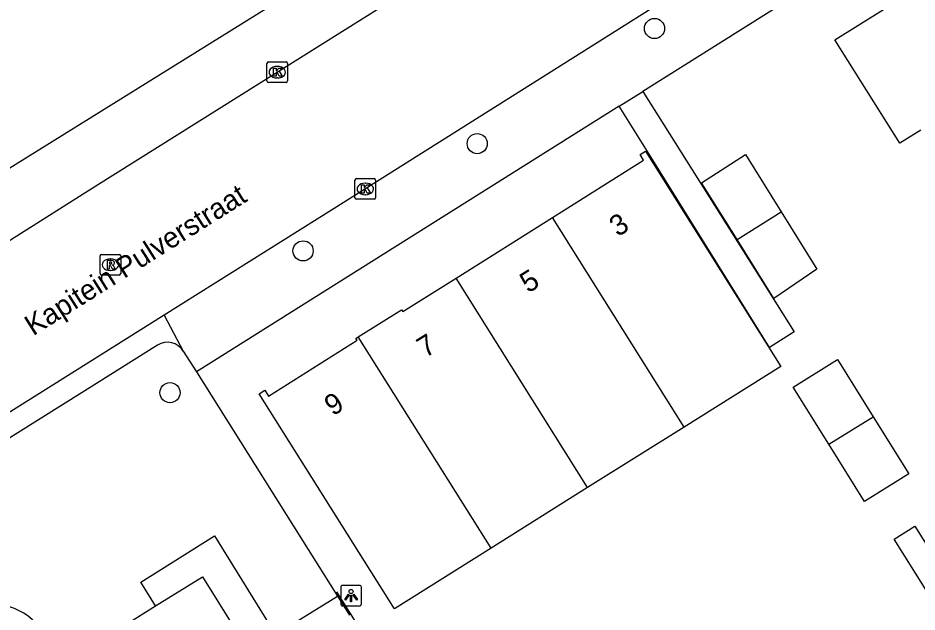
# Model space of a CAD drawing. Extents: x 160077 to 160945, y 386481 to 387498.
# Drawn here: x 160400.24 to 160443.81, y 386963.2 to 386992.01 of the extents above; entities that cross this region are included whole.
import ezdxf

# ---------------------------------------------------------------- set-up
doc = ezdxf.new("R2010")
doc.units = 0
for name, color, linetype in [('IMGEO_Boom', 7, 'Continuous'), ('IMGEO_Groenvoorziening', 7, 'Continuous'), ('IMGEO_Hek', 7, 'Continuous'), ('IMGEO_Kolk', 7, 'Continuous'), ('IMGEO_Lichtpunt', 7, 'Continuous'), ('IMGEO_Openbare_ruimte_label', 7, 'Continuous'), ('IMGEO_Pand', 7, 'Continuous'), ('IMGEO_Pand_nummerreeks', 7, 'Continuous'), ('IMGEO_Rijbaan_lokaal_open', 7, 'Continuous'), ('IMGEO_Rioolput', 7, 'Continuous'), ('IMGEO_Voetpad_open', 7, 'Continuous')]:
    doc.layers.add(name, color=color, linetype=linetype)

msp = doc.modelspace()

# ---------------------------------------------------------------- linework, layer by layer
at = {"layer": 'IMGEO_Boom'}
for centre in [(160431.085, 386991.499), (160422.495, 386985.915), (160414.056, 386980.712), (160407.607, 386973.835)]:
    msp.add_circle(centre, 0.489, dxfattribs=at)
at = {"layer": 'IMGEO_Groenvoorziening'}
for points in [[(160453.975, 387003.205), (160430.516, 386988.451)], [(160429.375, 386987.733), (160408.886, 386974.847)], [(160408.253, 386975.855), (160408.886, 386974.847)], [(160408.886, 386974.847), (160415.725, 386963.966)]]:
    msp.add_lwpolyline(points, dxfattribs=at)
at = {"layer": 'IMGEO_Hek'}
msp.add_lwpolyline([(160447.699, 386913.245), (160415.689, 386964.174)], dxfattribs=at)
at = {"layer": 'IMGEO_Kolk'}
for p, q in [((160412.305, 386988.954), (160412.305, 386989.806)), ((160412.38, 386989.88), (160413.232, 386989.88)), ((160413.306, 386989.806), (160413.306, 386988.954)), ((160412.793, 386989.66), (160412.818, 386989.66)), ((160413.232, 386988.88), (160412.38, 386988.88)), ((160412.816, 386989.1), (160412.791, 386989.1)), ((160416.571, 386983.291), (160416.571, 386984.143)), ((160416.646, 386984.217), (160417.498, 386984.217)), ((160417.572, 386984.143), (160417.572, 386983.291)), ((160417.059, 386983.997), (160417.084, 386983.997)), ((160417.498, 386983.217), (160416.646, 386983.217)), ((160417.082, 386983.437), (160417.057, 386983.437))]:
    msp.add_line(p, q, dxfattribs=at)
for points in [[(160412.305, 386988.954), (160412.305, 386989.806)], [(160412.38, 386989.88), (160413.232, 386989.88)], [(160413.306, 386989.806), (160413.306, 386988.954)], [(160412.626, 386989.58), (160412.749, 386989.58), (160412.749, 386989.429), (160412.879, 386989.58), (160413.043, 386989.58), (160412.897, 386989.429), (160413.05, 386989.18), (160412.898, 386989.18), (160412.813, 386989.344), (160412.749, 386989.277), (160412.749, 386989.18), (160412.626, 386989.18), (160412.626, 386989.58)], [(160413.232, 386988.88), (160412.38, 386988.88)], [(160416.571, 386983.291), (160416.571, 386984.143)], [(160416.646, 386984.217), (160417.498, 386984.217)], [(160417.572, 386984.143), (160417.572, 386983.291)], [(160416.892, 386983.917), (160417.015, 386983.917), (160417.015, 386983.766), (160417.145, 386983.917), (160417.309, 386983.917), (160417.163, 386983.766), (160417.316, 386983.517), (160417.164, 386983.517), (160417.079, 386983.681), (160417.015, 386983.614), (160417.015, 386983.517), (160416.892, 386983.517), (160416.892, 386983.917)], [(160417.498, 386983.217), (160416.646, 386983.217)]]:
    msp.add_lwpolyline(points, dxfattribs=at)
for centre, start, end in [((160412.382, 386989.804), 91.552, 178.448), ((160412.382, 386989.804), 91.552, 178.448), ((160413.23, 386989.804), 1.552, 88.448), ((160413.23, 386989.804), 1.552, 88.448), ((160412.382, 386988.956), 181.552, 268.448), ((160412.382, 386988.956), 181.552, 268.448), ((160413.23, 386988.956), 271.552, 358.448), ((160413.23, 386988.956), 271.552, 358.448), ((160416.648, 386984.141), 91.552, 178.448), ((160416.648, 386984.141), 91.552, 178.448), ((160417.496, 386984.141), 1.552, 88.448), ((160417.496, 386984.141), 1.552, 88.448), ((160416.648, 386983.293), 181.552, 268.448), ((160416.648, 386983.293), 181.552, 268.448), ((160417.496, 386983.293), 271.552, 358.448), ((160417.496, 386983.293), 271.552, 358.448)]:
    msp.add_arc(centre, 0.0765, start, end, dxfattribs=at)
for centre, major_axis, ratio, start_param, end_param in [((160412.792, 386989.38), (-0.387, 0.002), 0.722429, 4.712389, 7.853982), ((160412.817, 386989.38), (-0.39, 0.002), 0.717154, 1.570796, 4.712389), ((160417.058, 386983.717), (-0.387, 0.002), 0.722429, 4.712389, 7.853982), ((160417.083, 386983.717), (-0.39, 0.002), 0.717154, 1.570796, 4.712389)]:
    msp.add_ellipse(centre, major_axis=major_axis, ratio=ratio, start_param=start_param, end_param=end_param, dxfattribs=at)
at = {"layer": 'IMGEO_Lichtpunt'}
for p, q in [((160416.786, 386964.49), (160415.978, 386964.49)), ((160416.786, 386964.49), (160415.978, 386964.49)), ((160415.884, 386964.395), (160415.884, 386963.588)), ((160415.884, 386964.395), (160415.884, 386963.588)), ((160416.88, 386963.588), (160416.88, 386964.395)), ((160416.88, 386963.588), (160416.88, 386964.395)), ((160415.978, 386963.494), (160416.786, 386963.494)), ((160415.978, 386963.494), (160416.786, 386963.494))]:
    msp.add_line(p, q, dxfattribs=at)
for points in [[(160416.258, 386964.059), (160416.297, 386964.031), (160416.109, 386963.769), (160416.071, 386963.796), (160416.258, 386964.059)], [(160416.36, 386964.011), (160416.407, 386964.011), (160416.407, 386963.689), (160416.36, 386963.689), (160416.36, 386964.011)], [(160416.47, 386964.031), (160416.508, 386964.058), (160416.695, 386963.796), (160416.656, 386963.768), (160416.47, 386964.031)]]:
    msp.add_lwpolyline(points, dxfattribs=at)
msp.add_circle((160416.383, 386964.193), 0.0994, dxfattribs=at)
for centre, start, end in [((160415.978, 386964.395), 90, 180), ((160415.978, 386964.395), 90, 180), ((160416.786, 386964.395), 0, 90), ((160416.786, 386964.395), 0, 90), ((160415.978, 386963.588), 180, 270), ((160415.978, 386963.588), 180, 270), ((160416.786, 386963.588), 270, 0), ((160416.786, 386963.588), 270, 360)]:
    msp.add_arc(centre, 0.0946, start, end, dxfattribs=at)
at = {"layer": 'IMGEO_Pand'}
for points in [[(160443.983, 386986.571), (160442.966, 386985.934), (160439.826, 386990.947), (160449.256, 386996.847), (160449.426, 386996.576), (160449.148, 386996.402), (160452.03, 386991.789)], [(160426.144, 386982.336), (160430.553, 386985.11), (160430.383, 386985.382), (160430.656, 386985.554), (160437.207, 386975.107), (160432.526, 386972.169)], [(160435.083, 386981.27), (160433.369, 386984.018), (160435.5, 386985.382), (160437.229, 386982.608)], [(160421.467, 386979.392), (160426.144, 386982.336)], [(160432.526, 386972.169), (160426.144, 386982.336)], [(160437.229, 386982.608), (160438.958, 386979.833), (160436.87, 386978.404), (160435.083, 386981.27)], [(160435.083, 386981.27), (160437.229, 386982.608)], [(160416.732, 386976.539), (160418.828, 386977.855), (160418.883, 386977.766), (160421.467, 386979.392)], [(160427.846, 386969.231), (160421.467, 386979.392)], [(160423.165, 386966.292), (160418.484, 386963.354), (160411.929, 386973.778), (160412.201, 386973.949), (160412.378, 386973.667), (160416.671, 386976.375), (160416.614, 386976.465), (160416.732, 386976.539)], [(160423.165, 386966.292), (160416.732, 386976.539)], [(160439.531, 386971.331), (160437.807, 386974.103), (160439.951, 386975.443), (160441.679, 386972.669)], [(160441.679, 386972.669), (160443.407, 386969.895), (160441.257, 386968.555), (160439.531, 386971.331)], [(160439.531, 386971.331), (160441.679, 386972.669)], [(160432.526, 386972.169), (160427.846, 386969.231)], [(160427.846, 386969.231), (160423.165, 386966.292)], [(160406.91, 386963.492), (160409.179, 386964.907), (160411.427, 386961.301), (160412.008, 386960.369)], [(160409.654, 386955.863), (160405.461, 386962.589), (160406.91, 386963.492)]]:
    msp.add_lwpolyline(points, dxfattribs=at)
at = {"layer": 'IMGEO_Rijbaan_lokaal_open'}
for points in [[(160447.956, 387011.473), (160446.914, 387010.811), (160443.332, 387008.554), (160429.747, 387000), (160420.855, 386994.441), (160404.019, 386983.85), (160393.843, 386977.421), (160392.767, 386976.747)], [(160451.615, 387005.476), (160449.965, 387004.462), (160449.803, 387004.359), (160442.967, 387000.002), (160435.029, 386995.058), (160415.556, 386982.761), (160407.317, 386977.588)], [(160407.317, 386977.588), (160395.093, 386969.913)]]:
    msp.add_lwpolyline(points, dxfattribs=at)
at = {"layer": 'IMGEO_Rioolput'}
for p, q in [((160404.294, 386980.542), (160405.146, 386980.542)), ((160404.219, 386979.616), (160404.219, 386980.468)), ((160404.707, 386980.322), (160404.732, 386980.322)), ((160405.22, 386980.468), (160405.22, 386979.616)), ((160404.73, 386979.762), (160404.705, 386979.762)), ((160405.146, 386979.542), (160404.294, 386979.542))]:
    msp.add_line(p, q, dxfattribs=at)
for points in [[(160404.294, 386980.542), (160405.146, 386980.542)], [(160404.219, 386979.616), (160404.219, 386980.468)], [(160404.808, 386980.24), (160404.556, 386980.242), (160404.556, 386979.842)], [(160404.734, 386980.161), (160404.68, 386980.161), (160404.68, 386980.08)], [(160405.22, 386980.468), (160405.22, 386979.616)], [(160404.556, 386979.842), (160404.68, 386979.842), (160404.68, 386980.004), (160404.691, 386980.004)], [(160404.68, 386980.08), (160404.732, 386980.08)], [(160404.738, 386979.975), (160404.809, 386979.842), (160404.949, 386979.842), (160404.884, 386979.968)], [(160405.146, 386979.542), (160404.294, 386979.542)]]:
    msp.add_lwpolyline(points, dxfattribs=at)
for centre, radius, start, end in [((160404.296, 386980.466), 0.0765, 91.552, 178.448), ((160404.296, 386980.466), 0.0765, 91.552, 178.448), ((160405.144, 386980.466), 0.0765, 1.552, 88.448), ((160405.144, 386980.466), 0.0765, 1.552, 88.448), ((160404.74, 386980.065), 0.0964, 77.0061, 93.1865), ((160404.754, 386980.122), 0.0378, 276.6634, 79.6772), ((160404.807, 386980.13), 0.109, 350.3612, 89.416), ((160404.805, 386980.13), 0.112, 277.5842, 350.9817), ((160404.69, 386979.951), 0.0533, 26.0293, 88.6989), ((160404.716, 386980.269), 0.19, 274.7715, 282.9687), ((160404.789, 386979.915), 0.108, 29.5134, 73.7905), ((160404.296, 386979.618), 0.0765, 181.552, 268.448), ((160404.296, 386979.618), 0.0765, 181.552, 268.448), ((160405.144, 386979.618), 0.0765, 271.552, 358.448), ((160405.144, 386979.618), 0.0765, 271.552, 358.448)]:
    msp.add_arc(centre, radius, start, end, dxfattribs=at)
for centre, major_axis, ratio, start_param, end_param in [((160404.706, 386980.042), (-0.387, 0.002), 0.722429, 4.712389, 7.853982), ((160404.731, 386980.042), (-0.39, 0.002), 0.717154, 1.570796, 4.712389)]:
    msp.add_ellipse(centre, major_axis=major_axis, ratio=ratio, start_param=start_param, end_param=end_param, dxfattribs=at)
at = {"layer": 'IMGEO_Voetpad_open'}
for points in [[(160423.489, 386999.46), (160386.133, 386976.2), (160361.943, 386960.929)], [(160430.516, 386988.451), (160431.817, 386986.382), (160437.856, 386976.782), (160436.662, 386976.031), (160430.668, 386985.657), (160429.375, 386987.733)], [(160429.375, 386987.733), (160430.516, 386988.451)], [(160407.317, 386977.588), (160408.253, 386975.855)], [(160407.006, 386976.14), (160403.479, 386973.927), (160395.629, 386969.002)], [(160429.497, 386943.42), (160429.429, 386943.531), (160429.299, 386943.448), (160425.736, 386949.039), (160445.881, 386961.646), (160442.698, 386966.723), (160443.7, 386967.364), (160450.547, 386956.452)], [(160406.91, 386963.492), (160406.187, 386964.645), (160409.756, 386966.888), (160412.722, 386962.104), (160415.725, 386963.966)], [(160415.725, 386963.966), (160416.309, 386963.036)]]:
    msp.add_lwpolyline(points, dxfattribs=at)
for centre, radius, start, end in [((160407.486, 386975.371), 0.907, 32.2578, 121.9947), ((160398.945, 386960.549), 3.029, 34.1263, 111.6971)]:
    msp.add_arc(centre, radius, start, end, dxfattribs=at)

# ---------------------------------------------------------------- texts
at = {"layer": 'IMGEO_Openbare_ruimte_label'}
msp.add_text('Kapitein Pulverstraat', height=1, rotation=32.2604, dxfattribs=at).set_placement((160400.975, 386976.568))
at = {"layer": 'IMGEO_Pand_nummerreeks'}
for s, rotation, p in [('3', 32.183, (160429.306, 386981.371)), ('5', 32.183, (160424.967, 386978.64)), ('7', 32.183, (160419.98, 386975.503)), ('9', 32.2461, (160415.497, 386972.678))]:
    msp.add_text(s, height=1, rotation=rotation, dxfattribs=at).set_placement(p)

doc.saveas('drawing.dxf')
